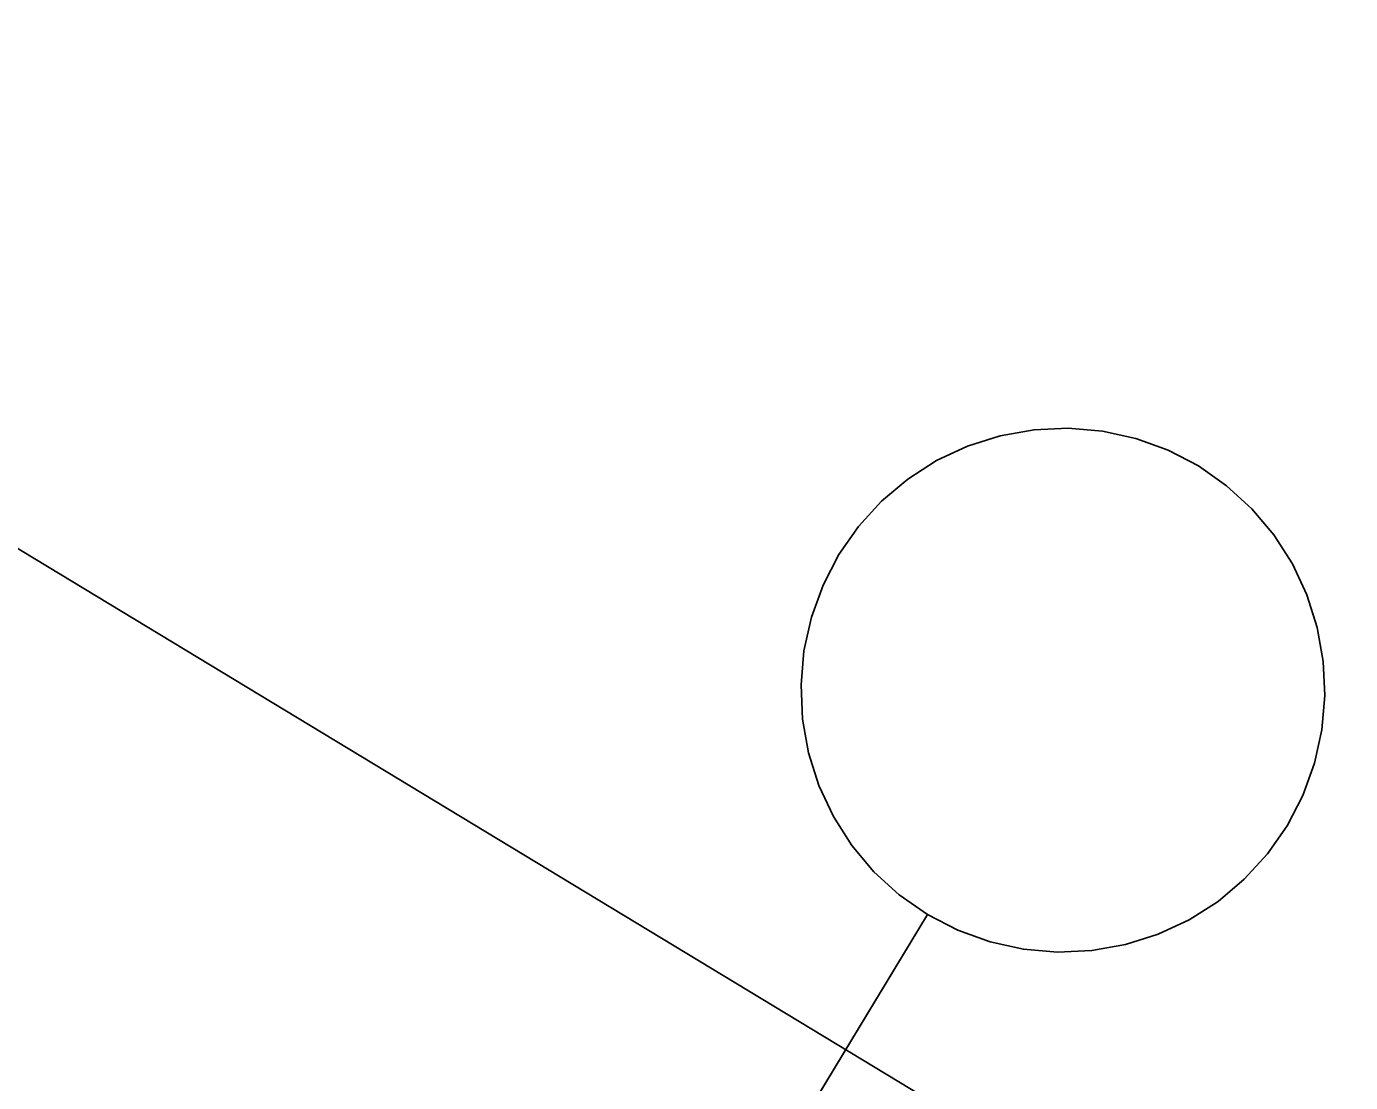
# Model space of a CAD drawing. Extents: x 6540402 to 6566579, y 5525343 to 5532423.
# Drawn here: x 6544571.405 to 6544572.669, y 5526297.5 to 5526298.507 of the extents above; entities that cross this region are included whole.
import ezdxf

# ---------------------------------------------------------------- set-up
doc = ezdxf.new("R2010")
doc.units = 0
doc.layers.add('IR_ps_geometria', color=7, linetype='Continuous')
doc.layers.add('TOR_PS_T-tory projektowane', color=7, linetype='Continuous')

msp = doc.modelspace()

# ---------------------------------------------------------------- linework, layer by layer
at = {"layer": 'IR_ps_geometria'}
msp.add_lwpolyline([(6544572.1357, 5526297.4463), (6544572.2651, 5526297.6602), (6544572.2383, 5526297.679), (6544572.2141, 5526297.701), (6544572.1931, 5526297.726), (6544572.1755, 5526297.7536), (6544572.1616, 5526297.7832), (6544572.1517, 5526297.8144), (6544572.146, 5526297.8466), (6544572.1445, 5526297.8793), (6544572.1473, 5526297.9118), (6544572.1544, 5526297.9438), (6544572.1655, 5526297.9745), (6544572.1806, 5526298.0035), (6544572.1993, 5526298.0304), (6544572.2213, 5526298.0545), (6544572.2464, 5526298.0756), (6544572.2739, 5526298.0932), (6544572.3035, 5526298.107), (6544572.3347, 5526298.1169), (6544572.3669, 5526298.1226), (6544572.3996, 5526298.1241), (6544572.4322, 5526298.1213), (6544572.4641, 5526298.1143), (6544572.4948, 5526298.1031), (6544572.5239, 5526298.0881), (6544572.5507, 5526298.0693), (6544572.5748, 5526298.0473), (6544572.5959, 5526298.0223), (6544572.6135, 5526297.9947), (6544572.6273, 5526297.9651), (6544572.6372, 5526297.9339), (6544572.643, 5526297.9017), (6544572.6444, 5526297.869), (6544572.6416, 5526297.8365), (6544572.6346, 5526297.8045), (6544572.6234, 5526297.7738), (6544572.6084, 5526297.7448), (6544572.5897, 5526297.7179), (6544572.5676, 5526297.6938), (6544572.5426, 5526297.6727), (6544572.515, 5526297.6551), (6544572.4854, 5526297.6413), (6544572.4542, 5526297.6314), (6544572.422, 5526297.6257), (6544572.3894, 5526297.6242), (6544572.3568, 5526297.627), (6544572.3249, 5526297.634), (6544572.2941, 5526297.6452), (6544572.2651, 5526297.6602), (6544572.0063, 5526297.2324)], dxfattribs=at)
msp.add_lwpolyline([(6544572.1357, 5526297.4463), (6544572.2651, 5526297.6602), (6544572.2383, 5526297.679), (6544572.2141, 5526297.701), (6544572.1931, 5526297.726), (6544572.1755, 5526297.7536), (6544572.1616, 5526297.7832), (6544572.1517, 5526297.8144), (6544572.146, 5526297.8466), (6544572.1445, 5526297.8793), (6544572.1473, 5526297.9118), (6544572.1544, 5526297.9438), (6544572.1655, 5526297.9745), (6544572.1806, 5526298.0035), (6544572.1993, 5526298.0304), (6544572.2213, 5526298.0545), (6544572.2464, 5526298.0756), (6544572.2739, 5526298.0932), (6544572.3035, 5526298.107), (6544572.3347, 5526298.1169), (6544572.3669, 5526298.1226), (6544572.3996, 5526298.1241), (6544572.4322, 5526298.1213), (6544572.4641, 5526298.1143), (6544572.4948, 5526298.1031), (6544572.5239, 5526298.0881), (6544572.5507, 5526298.0693), (6544572.5748, 5526298.0473), (6544572.5959, 5526298.0223), (6544572.6135, 5526297.9947), (6544572.6273, 5526297.9651), (6544572.6372, 5526297.9339), (6544572.643, 5526297.9017), (6544572.6444, 5526297.869), (6544572.6416, 5526297.8365), (6544572.6346, 5526297.8045), (6544572.6234, 5526297.7738), (6544572.6084, 5526297.7448), (6544572.5897, 5526297.7179), (6544572.5676, 5526297.6938), (6544572.5426, 5526297.6727), (6544572.515, 5526297.6551), (6544572.4854, 5526297.6413), (6544572.4542, 5526297.6314), (6544572.422, 5526297.6257), (6544572.3894, 5526297.6242), (6544572.3568, 5526297.627), (6544572.3249, 5526297.634), (6544572.2941, 5526297.6452), (6544572.2651, 5526297.6602), (6544572.0063, 5526297.2324)], dxfattribs=at)
msp.add_lwpolyline([(6544572.1357, 5526297.4463), (6544572.2651, 5526297.6602), (6544572.2383, 5526297.679), (6544572.2141, 5526297.701), (6544572.1931, 5526297.726), (6544572.1755, 5526297.7536), (6544572.1616, 5526297.7832), (6544572.1517, 5526297.8144), (6544572.146, 5526297.8466), (6544572.1445, 5526297.8793), (6544572.1473, 5526297.9118), (6544572.1544, 5526297.9438), (6544572.1655, 5526297.9745), (6544572.1806, 5526298.0035), (6544572.1993, 5526298.0304), (6544572.2213, 5526298.0545), (6544572.2464, 5526298.0756), (6544572.2739, 5526298.0932), (6544572.3035, 5526298.107), (6544572.3347, 5526298.1169), (6544572.3669, 5526298.1226), (6544572.3996, 5526298.1241), (6544572.4322, 5526298.1213), (6544572.4641, 5526298.1143), (6544572.4948, 5526298.1031), (6544572.5239, 5526298.0881), (6544572.5507, 5526298.0693), (6544572.5748, 5526298.0473), (6544572.5959, 5526298.0223), (6544572.6135, 5526297.9947), (6544572.6273, 5526297.9651), (6544572.6372, 5526297.9339), (6544572.643, 5526297.9017), (6544572.6444, 5526297.869), (6544572.6416, 5526297.8365), (6544572.6346, 5526297.8045), (6544572.6234, 5526297.7738), (6544572.6084, 5526297.7448), (6544572.5897, 5526297.7179), (6544572.5676, 5526297.6938), (6544572.5426, 5526297.6727), (6544572.515, 5526297.6551), (6544572.4854, 5526297.6413), (6544572.4542, 5526297.6314), (6544572.422, 5526297.6257), (6544572.3894, 5526297.6242), (6544572.3568, 5526297.627), (6544572.3249, 5526297.634), (6544572.2941, 5526297.6452), (6544572.2651, 5526297.6602), (6544572.0063, 5526297.2324)], dxfattribs=at)
msp.add_lwpolyline([(6544572.1357, 5526297.4463), (6544572.2651, 5526297.6602), (6544572.2383, 5526297.679), (6544572.2141, 5526297.701), (6544572.1931, 5526297.726), (6544572.1755, 5526297.7536), (6544572.1616, 5526297.7832), (6544572.1517, 5526297.8144), (6544572.146, 5526297.8466), (6544572.1445, 5526297.8793), (6544572.1473, 5526297.9118), (6544572.1544, 5526297.9438), (6544572.1655, 5526297.9745), (6544572.1806, 5526298.0035), (6544572.1993, 5526298.0304), (6544572.2213, 5526298.0545), (6544572.2464, 5526298.0756), (6544572.2739, 5526298.0932), (6544572.3035, 5526298.107), (6544572.3347, 5526298.1169), (6544572.3669, 5526298.1226), (6544572.3996, 5526298.1241), (6544572.4322, 5526298.1213), (6544572.4641, 5526298.1143), (6544572.4948, 5526298.1031), (6544572.5239, 5526298.0881), (6544572.5507, 5526298.0693), (6544572.5748, 5526298.0473), (6544572.5959, 5526298.0223), (6544572.6135, 5526297.9947), (6544572.6273, 5526297.9651), (6544572.6372, 5526297.9339), (6544572.643, 5526297.9017), (6544572.6444, 5526297.869), (6544572.6416, 5526297.8365), (6544572.6346, 5526297.8045), (6544572.6234, 5526297.7738), (6544572.6084, 5526297.7448), (6544572.5897, 5526297.7179), (6544572.5676, 5526297.6938), (6544572.5426, 5526297.6727), (6544572.515, 5526297.6551), (6544572.4854, 5526297.6413), (6544572.4542, 5526297.6314), (6544572.422, 5526297.6257), (6544572.3894, 5526297.6242), (6544572.3568, 5526297.627), (6544572.3249, 5526297.634), (6544572.2941, 5526297.6452), (6544572.2651, 5526297.6602), (6544572.0063, 5526297.2324)], dxfattribs=at)
msp.add_lwpolyline([(6544572.1357, 5526297.4463), (6544572.2651, 5526297.6602), (6544572.2383, 5526297.679), (6544572.2141, 5526297.701), (6544572.1931, 5526297.726), (6544572.1755, 5526297.7536), (6544572.1616, 5526297.7832), (6544572.1517, 5526297.8144), (6544572.146, 5526297.8466), (6544572.1445, 5526297.8793), (6544572.1473, 5526297.9118), (6544572.1544, 5526297.9438), (6544572.1655, 5526297.9745), (6544572.1806, 5526298.0035), (6544572.1993, 5526298.0304), (6544572.2213, 5526298.0545), (6544572.2464, 5526298.0756), (6544572.2739, 5526298.0932), (6544572.3035, 5526298.107), (6544572.3347, 5526298.1169), (6544572.3669, 5526298.1226), (6544572.3996, 5526298.1241), (6544572.4322, 5526298.1213), (6544572.4641, 5526298.1143), (6544572.4948, 5526298.1031), (6544572.5239, 5526298.0881), (6544572.5507, 5526298.0693), (6544572.5748, 5526298.0473), (6544572.5959, 5526298.0223), (6544572.6135, 5526297.9947), (6544572.6273, 5526297.9651), (6544572.6372, 5526297.9339), (6544572.643, 5526297.9017), (6544572.6444, 5526297.869), (6544572.6416, 5526297.8365), (6544572.6346, 5526297.8045), (6544572.6234, 5526297.7738), (6544572.6084, 5526297.7448), (6544572.5897, 5526297.7179), (6544572.5676, 5526297.6938), (6544572.5426, 5526297.6727), (6544572.515, 5526297.6551), (6544572.4854, 5526297.6413), (6544572.4542, 5526297.6314), (6544572.422, 5526297.6257), (6544572.3894, 5526297.6242), (6544572.3568, 5526297.627), (6544572.3249, 5526297.634), (6544572.2941, 5526297.6452), (6544572.2651, 5526297.6602), (6544572.0063, 5526297.2324)], dxfattribs=at)
msp.add_lwpolyline([(6544572.1357, 5526297.4463), (6544572.2651, 5526297.6602), (6544572.2383, 5526297.679), (6544572.2141, 5526297.701), (6544572.1931, 5526297.726), (6544572.1755, 5526297.7536), (6544572.1616, 5526297.7832), (6544572.1517, 5526297.8144), (6544572.146, 5526297.8466), (6544572.1445, 5526297.8793), (6544572.1473, 5526297.9118), (6544572.1544, 5526297.9438), (6544572.1655, 5526297.9745), (6544572.1806, 5526298.0035), (6544572.1993, 5526298.0304), (6544572.2213, 5526298.0545), (6544572.2464, 5526298.0756), (6544572.2739, 5526298.0932), (6544572.3035, 5526298.107), (6544572.3347, 5526298.1169), (6544572.3669, 5526298.1226), (6544572.3996, 5526298.1241), (6544572.4322, 5526298.1213), (6544572.4641, 5526298.1143), (6544572.4948, 5526298.1031), (6544572.5239, 5526298.0881), (6544572.5507, 5526298.0693), (6544572.5748, 5526298.0473), (6544572.5959, 5526298.0223), (6544572.6135, 5526297.9947), (6544572.6273, 5526297.9651), (6544572.6372, 5526297.9339), (6544572.643, 5526297.9017), (6544572.6444, 5526297.869), (6544572.6416, 5526297.8365), (6544572.6346, 5526297.8045), (6544572.6234, 5526297.7738), (6544572.6084, 5526297.7448), (6544572.5897, 5526297.7179), (6544572.5676, 5526297.6938), (6544572.5426, 5526297.6727), (6544572.515, 5526297.6551), (6544572.4854, 5526297.6413), (6544572.4542, 5526297.6314), (6544572.422, 5526297.6257), (6544572.3894, 5526297.6242), (6544572.3568, 5526297.627), (6544572.3249, 5526297.634), (6544572.2941, 5526297.6452), (6544572.2651, 5526297.6602), (6544572.0063, 5526297.2324)], dxfattribs=at)
msp.add_lwpolyline([(6544572.1357, 5526297.4463), (6544572.2651, 5526297.6602), (6544572.2383, 5526297.679), (6544572.2141, 5526297.701), (6544572.1931, 5526297.726), (6544572.1755, 5526297.7536), (6544572.1616, 5526297.7832), (6544572.1517, 5526297.8144), (6544572.146, 5526297.8466), (6544572.1445, 5526297.8793), (6544572.1473, 5526297.9118), (6544572.1544, 5526297.9438), (6544572.1655, 5526297.9745), (6544572.1806, 5526298.0035), (6544572.1993, 5526298.0304), (6544572.2213, 5526298.0545), (6544572.2464, 5526298.0756), (6544572.2739, 5526298.0932), (6544572.3035, 5526298.107), (6544572.3347, 5526298.1169), (6544572.3669, 5526298.1226), (6544572.3996, 5526298.1241), (6544572.4322, 5526298.1213), (6544572.4641, 5526298.1143), (6544572.4948, 5526298.1031), (6544572.5239, 5526298.0881), (6544572.5507, 5526298.0693), (6544572.5748, 5526298.0473), (6544572.5959, 5526298.0223), (6544572.6135, 5526297.9947), (6544572.6273, 5526297.9651), (6544572.6372, 5526297.9339), (6544572.643, 5526297.9017), (6544572.6444, 5526297.869), (6544572.6416, 5526297.8365), (6544572.6346, 5526297.8045), (6544572.6234, 5526297.7738), (6544572.6084, 5526297.7448), (6544572.5897, 5526297.7179), (6544572.5676, 5526297.6938), (6544572.5426, 5526297.6727), (6544572.515, 5526297.6551), (6544572.4854, 5526297.6413), (6544572.4542, 5526297.6314), (6544572.422, 5526297.6257), (6544572.3894, 5526297.6242), (6544572.3568, 5526297.627), (6544572.3249, 5526297.634), (6544572.2941, 5526297.6452), (6544572.2651, 5526297.6602), (6544572.0063, 5526297.2324)], dxfattribs=at)
msp.add_lwpolyline([(6544572.1357, 5526297.4463), (6544572.2651, 5526297.6602), (6544572.2383, 5526297.679), (6544572.2141, 5526297.701), (6544572.1931, 5526297.726), (6544572.1755, 5526297.7536), (6544572.1616, 5526297.7832), (6544572.1517, 5526297.8144), (6544572.146, 5526297.8466), (6544572.1445, 5526297.8793), (6544572.1473, 5526297.9118), (6544572.1544, 5526297.9438), (6544572.1655, 5526297.9745), (6544572.1806, 5526298.0035), (6544572.1993, 5526298.0304), (6544572.2213, 5526298.0545), (6544572.2464, 5526298.0756), (6544572.2739, 5526298.0932), (6544572.3035, 5526298.107), (6544572.3347, 5526298.1169), (6544572.3669, 5526298.1226), (6544572.3996, 5526298.1241), (6544572.4322, 5526298.1213), (6544572.4641, 5526298.1143), (6544572.4948, 5526298.1031), (6544572.5239, 5526298.0881), (6544572.5507, 5526298.0693), (6544572.5748, 5526298.0473), (6544572.5959, 5526298.0223), (6544572.6135, 5526297.9947), (6544572.6273, 5526297.9651), (6544572.6372, 5526297.9339), (6544572.643, 5526297.9017), (6544572.6444, 5526297.869), (6544572.6416, 5526297.8365), (6544572.6346, 5526297.8045), (6544572.6234, 5526297.7738), (6544572.6084, 5526297.7448), (6544572.5897, 5526297.7179), (6544572.5676, 5526297.6938), (6544572.5426, 5526297.6727), (6544572.515, 5526297.6551), (6544572.4854, 5526297.6413), (6544572.4542, 5526297.6314), (6544572.422, 5526297.6257), (6544572.3894, 5526297.6242), (6544572.3568, 5526297.627), (6544572.3249, 5526297.634), (6544572.2941, 5526297.6452), (6544572.2651, 5526297.6602), (6544572.0063, 5526297.2324)], dxfattribs=at)
msp.add_lwpolyline([(6544572.1357, 5526297.4463), (6544572.2651, 5526297.6602), (6544572.2383, 5526297.679), (6544572.2141, 5526297.701), (6544572.1931, 5526297.726), (6544572.1755, 5526297.7536), (6544572.1616, 5526297.7832), (6544572.1517, 5526297.8144), (6544572.146, 5526297.8466), (6544572.1445, 5526297.8793), (6544572.1473, 5526297.9118), (6544572.1544, 5526297.9438), (6544572.1655, 5526297.9745), (6544572.1806, 5526298.0035), (6544572.1993, 5526298.0304), (6544572.2213, 5526298.0545), (6544572.2464, 5526298.0756), (6544572.2739, 5526298.0932), (6544572.3035, 5526298.107), (6544572.3347, 5526298.1169), (6544572.3669, 5526298.1226), (6544572.3996, 5526298.1241), (6544572.4322, 5526298.1213), (6544572.4641, 5526298.1143), (6544572.4948, 5526298.1031), (6544572.5239, 5526298.0881), (6544572.5507, 5526298.0693), (6544572.5748, 5526298.0473), (6544572.5959, 5526298.0223), (6544572.6135, 5526297.9947), (6544572.6273, 5526297.9651), (6544572.6372, 5526297.9339), (6544572.643, 5526297.9017), (6544572.6444, 5526297.869), (6544572.6416, 5526297.8365), (6544572.6346, 5526297.8045), (6544572.6234, 5526297.7738), (6544572.6084, 5526297.7448), (6544572.5897, 5526297.7179), (6544572.5676, 5526297.6938), (6544572.5426, 5526297.6727), (6544572.515, 5526297.6551), (6544572.4854, 5526297.6413), (6544572.4542, 5526297.6314), (6544572.422, 5526297.6257), (6544572.3894, 5526297.6242), (6544572.3568, 5526297.627), (6544572.3249, 5526297.634), (6544572.2941, 5526297.6452), (6544572.2651, 5526297.6602), (6544572.0063, 5526297.2324)], dxfattribs=at)
msp.add_lwpolyline([(6544572.1357, 5526297.4463), (6544572.2651, 5526297.6602), (6544572.2383, 5526297.679), (6544572.2141, 5526297.701), (6544572.1931, 5526297.726), (6544572.1755, 5526297.7536), (6544572.1616, 5526297.7832), (6544572.1517, 5526297.8144), (6544572.146, 5526297.8466), (6544572.1445, 5526297.8793), (6544572.1473, 5526297.9118), (6544572.1544, 5526297.9438), (6544572.1655, 5526297.9745), (6544572.1806, 5526298.0035), (6544572.1993, 5526298.0304), (6544572.2213, 5526298.0545), (6544572.2464, 5526298.0756), (6544572.2739, 5526298.0932), (6544572.3035, 5526298.107), (6544572.3347, 5526298.1169), (6544572.3669, 5526298.1226), (6544572.3996, 5526298.1241), (6544572.4322, 5526298.1213), (6544572.4641, 5526298.1143), (6544572.4948, 5526298.1031), (6544572.5239, 5526298.0881), (6544572.5507, 5526298.0693), (6544572.5748, 5526298.0473), (6544572.5959, 5526298.0223), (6544572.6135, 5526297.9947), (6544572.6273, 5526297.9651), (6544572.6372, 5526297.9339), (6544572.643, 5526297.9017), (6544572.6444, 5526297.869), (6544572.6416, 5526297.8365), (6544572.6346, 5526297.8045), (6544572.6234, 5526297.7738), (6544572.6084, 5526297.7448), (6544572.5897, 5526297.7179), (6544572.5676, 5526297.6938), (6544572.5426, 5526297.6727), (6544572.515, 5526297.6551), (6544572.4854, 5526297.6413), (6544572.4542, 5526297.6314), (6544572.422, 5526297.6257), (6544572.3894, 5526297.6242), (6544572.3568, 5526297.627), (6544572.3249, 5526297.634), (6544572.2941, 5526297.6452), (6544572.2651, 5526297.6602), (6544572.0063, 5526297.2324)], dxfattribs=at)
at = {"layer": 'TOR_PS_T-tory projektowane'}
msp.add_line((6544561.5421, 5526303.9706), (6544581.2159, 5526292.0699), dxfattribs=at)

doc.saveas('drawing.dxf')
